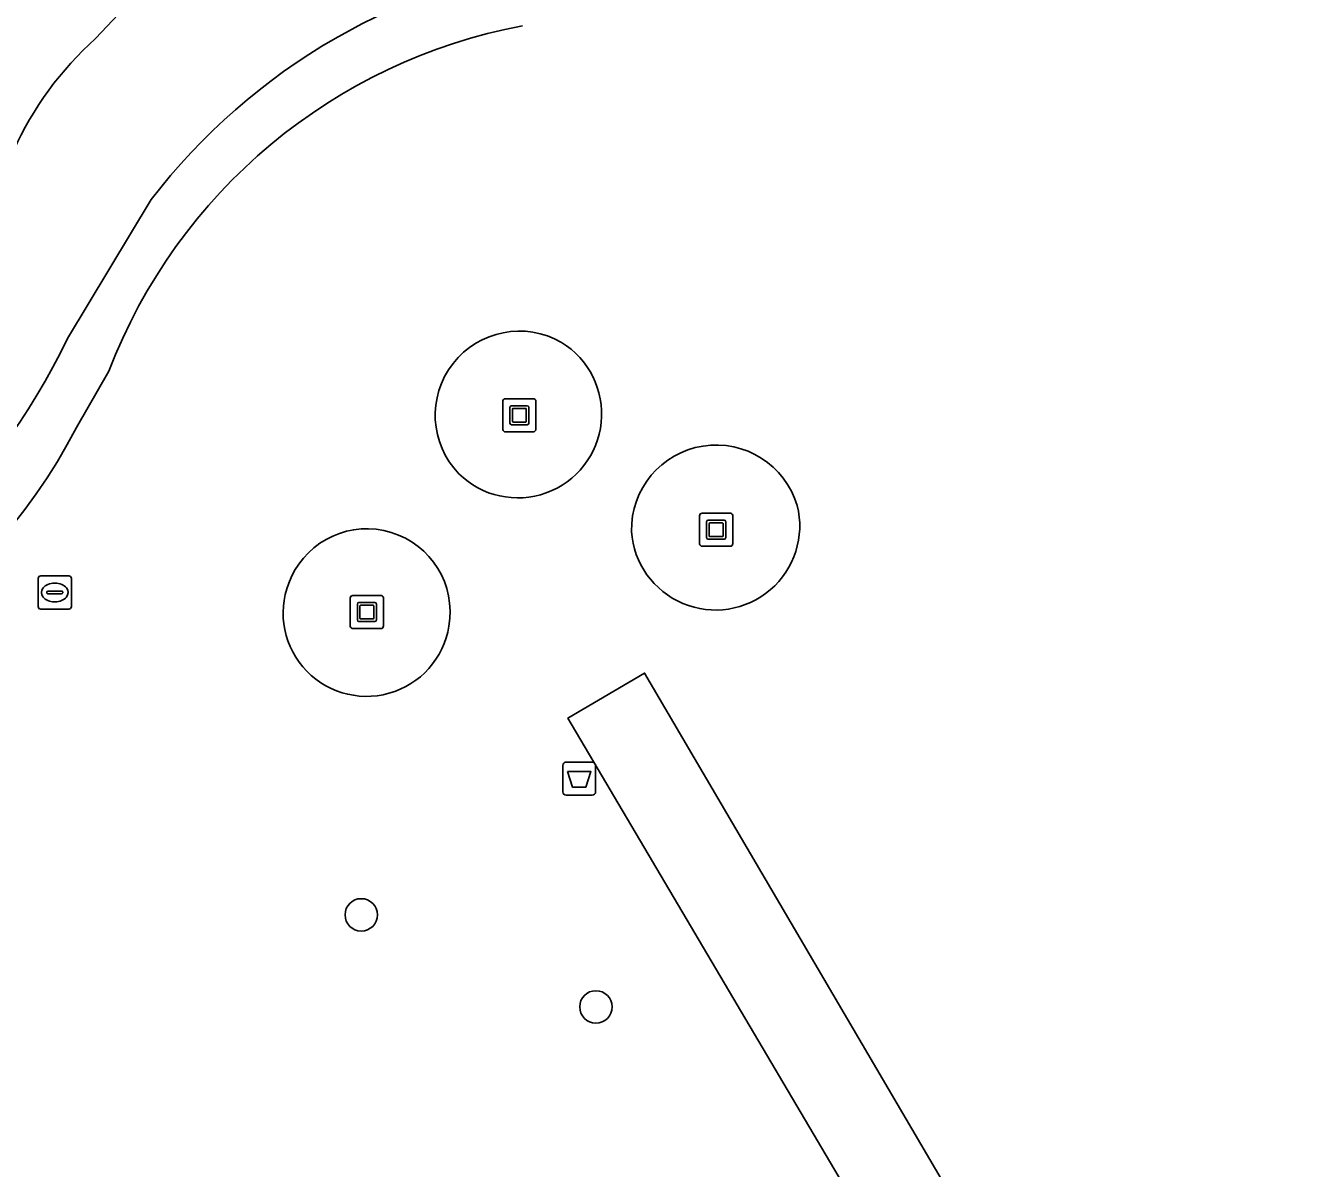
# Model space of a CAD drawing. Extents: x 158352 to 159489, y 383828 to 384603.
# Drawn here: x 158563.35 to 158602.14, y 384171.42 to 384205.88 of the extents above; entities that cross this region are included whole.
import ezdxf

# ---------------------------------------------------------------- set-up
doc = ezdxf.new("R2010")
doc.units = 0
for name, color, linetype in [('IMGEO_Afvalbak', 7, 'Continuous'), ('IMGEO_Boom', 7, 'Continuous'), ('IMGEO_Fietspad_gesloten', 7, 'Continuous'), ('IMGEO_Groenvoorziening', 7, 'Continuous'), ('IMGEO_Kunstobject', 7, 'Continuous'), ('IMGEO_Rioolput', 7, 'Continuous'), ('IMGEO_Terreindeel_gesloten', 7, 'Continuous'), ('IMGEO_Voetgangersgebied_open', 7, 'Continuous'), ('IMGEO_Waterloop', 7, 'Continuous')]:
    doc.layers.add(name, color=color, linetype=linetype)

msp = doc.modelspace()

# ---------------------------------------------------------------- linework, layer by layer
at = {"layer": 'IMGEO_Afvalbak'}
for p, q in [((158579.542, 384182.771), (158579.542, 384183.571)), ((158579.542, 384183.571), (158579.542, 384182.771)), ((158579.642, 384183.671), (158580.432, 384183.671)), ((158580.432, 384183.671), (158579.642, 384183.671)), ((158580.532, 384183.571), (158580.532, 384182.771)), ((158580.532, 384182.771), (158580.532, 384183.571)), ((158580.432, 384182.671), (158579.642, 384182.671)), ((158579.642, 384182.671), (158580.432, 384182.671))]:
    msp.add_line(p, q, dxfattribs=at)
msp.add_lwpolyline([(158579.685, 384183.385), (158580.389, 384183.385), (158580.24, 384182.915), (158579.834, 384182.915), (158579.685, 384183.385)], dxfattribs=at)
for centre, start, end in [((158579.642, 384183.571), 90, 180), ((158579.642, 384183.571), 90, 180), ((158580.432, 384183.571), 0, 90), ((158580.432, 384183.571), 360, 90), ((158579.642, 384182.771), 180, 270), ((158579.642, 384182.771), 180, 270), ((158580.432, 384182.771), 270, 0), ((158580.432, 384182.771), 270, 0)]:
    msp.add_arc(centre, 0.1, start, end, dxfattribs=at)
at = {"layer": 'IMGEO_Boom'}
for centre in [(158573.466, 384179.062), (158580.541, 384176.287)]:
    msp.add_circle(centre, 0.489, dxfattribs=at)
at = {"layer": 'IMGEO_Fietspad_gesloten'}
msp.add_lwpolyline([(158565.458, 384205.494), (158567.012, 384207.147)], dxfattribs=at)
msp.add_arc((158572.297, 384197.881), 10.234, 131.9348, 155.603, dxfattribs=at)
at = {"layer": 'IMGEO_Groenvoorziening'}
for points in [[(158567.012, 384207.147), (158565.458, 384205.494)], [(158564.61, 384196.449), (158567.13, 384200.632)], [(158580.69, 384156.769), (158592.326, 384163.601), (158579.699, 384184.995), (158582.011, 384186.356), (158594.591, 384164.9), (158635.788, 384189.133), (158651.16, 384198.181)], [(158565.854, 384195.462), (158564.882, 384193.765)]]:
    msp.add_lwpolyline(points, dxfattribs=at)
for centre, radius, start, end in [((158582.184, 384189.048), 18.995, 97.6584, 142.4228), ((158581.427, 384189.487), 16.68, 100.7016, 159.0088), ((158572.297, 384197.881), 10.234, 131.9348, 155.603), ((158546.854, 384204.889), 19.66, 289.5579, 334.5778), ((158578.234, 384194.129), 2.538, 60.0548, 224.0532), ((158578.184, 384194.168), 2.53, 225.4859, 58.6222), ((158549.299, 384201.851), 17.556, 272.2753, 332.5743), ((158584.166, 384190.678), 2.553, 16.6264, 181.1552), ((158584.147, 384190.796), 2.54, 183.8211, 13.9605), ((158573.634, 384188.195), 2.51, 72.9293, 155.4804), ((158573.636, 384188.196), 2.509, 350.2498, 72.9698), ((158573.626, 384188.167), 2.515, 154.8139, 350.9435)]:
    msp.add_arc(centre, radius, start, end, dxfattribs=at)
at = {"layer": 'IMGEO_Kunstobject'}
for p, q in [((158577.734, 384194.545), (158577.734, 384193.704)), ((158577.734, 384194.545), (158577.734, 384193.704)), ((158578.65, 384194.629), (158577.809, 384194.629)), ((158578.65, 384194.629), (158577.809, 384194.629)), ((158578.734, 384193.713), (158578.734, 384194.554)), ((158578.734, 384193.713), (158578.734, 384194.554)), ((158577.948, 384193.893), (158577.948, 384194.367)), ((158577.998, 384194.417), (158578.472, 384194.417)), ((158578.028, 384194.317), (158578.028, 384193.943)), ((158578.422, 384194.337), (158578.048, 384194.337)), ((158578.442, 384193.943), (158578.442, 384194.317)), ((158578.522, 384194.367), (158578.522, 384193.893)), ((158578.472, 384193.843), (158577.998, 384193.843)), ((158578.048, 384193.923), (158578.422, 384193.923)), ((158577.818, 384193.629), (158578.659, 384193.629)), ((158577.818, 384193.629), (158578.659, 384193.629)), ((158583.666, 384191.094), (158583.666, 384190.253)), ((158583.666, 384191.094), (158583.666, 384190.253)), ((158584.582, 384191.178), (158583.741, 384191.178)), ((158584.582, 384191.178), (158583.741, 384191.178)), ((158583.93, 384190.966), (158584.404, 384190.966)), ((158584.666, 384190.262), (158584.666, 384191.103)), ((158584.666, 384190.262), (158584.666, 384191.103)), ((158583.88, 384190.442), (158583.88, 384190.916)), ((158583.96, 384190.866), (158583.96, 384190.492)), ((158584.354, 384190.886), (158583.98, 384190.886)), ((158584.374, 384190.492), (158584.374, 384190.866)), ((158584.454, 384190.916), (158584.454, 384190.442)), ((158583.75, 384190.178), (158584.591, 384190.178)), ((158583.75, 384190.178), (158584.591, 384190.178)), ((158584.404, 384190.392), (158583.93, 384190.392)), ((158583.98, 384190.472), (158584.354, 384190.472)), ((158574.05, 384188.695), (158573.209, 384188.695)), ((158574.05, 384188.695), (158573.209, 384188.695)), ((158574.134, 384187.779), (158574.134, 384188.62)), ((158574.134, 384187.779), (158574.134, 384188.62)), ((158573.134, 384188.611), (158573.134, 384187.77)), ((158573.134, 384188.611), (158573.134, 384187.77)), ((158573.348, 384187.959), (158573.348, 384188.433)), ((158573.398, 384188.483), (158573.872, 384188.483)), ((158573.428, 384188.383), (158573.428, 384188.009)), ((158573.822, 384188.403), (158573.448, 384188.403)), ((158573.842, 384188.009), (158573.842, 384188.383)), ((158573.922, 384188.433), (158573.922, 384187.959)), ((158573.872, 384187.909), (158573.398, 384187.909)), ((158573.448, 384187.989), (158573.822, 384187.989)), ((158573.218, 384187.695), (158574.059, 384187.695)), ((158573.218, 384187.695), (158574.059, 384187.695))]:
    msp.add_line(p, q, dxfattribs=at)
for centre, radius, start, end in [((158577.812, 384194.551), 0.0779, 92.4484, 184.2845), ((158577.812, 384194.551), 0.0779, 92.4484, 184.2845), ((158578.656, 384194.551), 0.0779, 2.4484, 94.2845), ((158578.656, 384194.551), 0.0779, 2.4484, 94.2845), ((158577.998, 384194.367), 0.05, 90, 180), ((158578.048, 384194.317), 0.02, 90, 180), ((158578.422, 384194.317), 0.02, 360, 90), ((158578.472, 384194.367), 0.05, 360, 90), ((158577.812, 384193.707), 0.0779, 182.4484, 274.2845), ((158577.812, 384193.707), 0.0779, 182.4484, 274.2845), ((158577.998, 384193.893), 0.05, 180, 270), ((158578.048, 384193.943), 0.02, 180, 270), ((158578.422, 384193.943), 0.02, 270, 0), ((158578.472, 384193.893), 0.05, 270, 0), ((158578.656, 384193.707), 0.0779, 272.4484, 4.2845), ((158578.656, 384193.707), 0.0779, 272.4484, 4.2845), ((158583.744, 384191.1), 0.0779, 92.4484, 184.2845), ((158583.744, 384191.1), 0.0779, 92.4484, 184.2845), ((158583.93, 384190.916), 0.05, 90, 180), ((158584.404, 384190.916), 0.05, 360, 90), ((158584.588, 384191.1), 0.0779, 2.4484, 94.2845), ((158584.588, 384191.1), 0.0779, 2.4484, 94.2845), ((158583.98, 384190.866), 0.02, 90, 180), ((158584.354, 384190.866), 0.02, 360, 90), ((158583.744, 384190.256), 0.0779, 182.4484, 274.2845), ((158583.744, 384190.256), 0.0779, 182.4484, 274.2845), ((158583.93, 384190.442), 0.05, 180, 270), ((158583.98, 384190.492), 0.02, 180, 270), ((158584.354, 384190.492), 0.02, 270, 0), ((158584.404, 384190.442), 0.05, 270, 0), ((158584.588, 384190.256), 0.0779, 272.4484, 4.2845), ((158584.588, 384190.256), 0.0779, 272.4484, 4.2845), ((158573.212, 384188.617), 0.0779, 92.4484, 184.2845), ((158573.212, 384188.617), 0.0779, 92.4484, 184.2845), ((158574.056, 384188.617), 0.0779, 2.4484, 94.2845), ((158574.056, 384188.617), 0.0779, 2.4484, 94.2845), ((158573.398, 384188.433), 0.05, 90, 180), ((158573.448, 384188.383), 0.02, 90, 180), ((158573.822, 384188.383), 0.02, 360, 90), ((158573.872, 384188.433), 0.05, 360, 90), ((158573.398, 384187.959), 0.05, 180, 270), ((158573.448, 384188.009), 0.02, 180, 270), ((158573.822, 384188.009), 0.02, 270, 0), ((158573.872, 384187.959), 0.05, 270, 0), ((158573.212, 384187.773), 0.0779, 182.4484, 274.2845), ((158573.212, 384187.773), 0.0779, 182.4484, 274.2845), ((158574.056, 384187.773), 0.0779, 272.4484, 4.2845), ((158574.056, 384187.773), 0.0779, 272.4484, 4.2845)]:
    msp.add_arc(centre, radius, start, end, dxfattribs=at)
at = {"layer": 'IMGEO_Rioolput'}
for p, q in [((158563.725, 384188.358), (158563.725, 384189.21)), ((158563.8, 384189.284), (158564.652, 384189.284)), ((158564.213, 384189.064), (158564.238, 384189.064)), ((158564.726, 384189.21), (158564.726, 384188.358)), ((158563.984, 384188.778), (158563.984, 384188.79)), ((158564.422, 384188.741), (158564.024, 384188.741)), ((158564.027, 384188.827), (158564.425, 384188.827)), ((158564.468, 384188.79), (158564.468, 384188.778)), ((158564.652, 384188.284), (158563.8, 384188.284)), ((158564.236, 384188.504), (158564.211, 384188.504))]:
    msp.add_line(p, q, dxfattribs=at)
for points in [[(158563.725, 384188.358), (158563.725, 384189.21)], [(158563.8, 384189.284), (158564.652, 384189.284)], [(158564.726, 384189.21), (158564.726, 384188.358)], [(158564.652, 384188.284), (158563.8, 384188.284)]]:
    msp.add_lwpolyline(points, dxfattribs=at)
for centre, radius, start, end in [((158563.802, 384189.208), 0.0765, 91.552, 178.448), ((158563.802, 384189.208), 0.0765, 91.552, 178.448), ((158564.65, 384189.208), 0.0765, 1.552, 88.448), ((158564.65, 384189.208), 0.0765, 1.552, 88.448), ((158564.024, 384188.787), 0.0403, 85.8775, 175.7526), ((158564.021, 384188.777), 0.0366, 178.938, 274.7102), ((158564.425, 384188.784), 0.043, 264.8664, 352.4533), ((158564.429, 384188.789), 0.0386, 1.7309, 96.639), ((158563.802, 384188.36), 0.0765, 181.552, 268.448), ((158563.802, 384188.36), 0.0765, 181.552, 268.448), ((158564.65, 384188.36), 0.0765, 271.552, 358.448), ((158564.65, 384188.36), 0.0765, 271.552, 358.448)]:
    msp.add_arc(centre, radius, start, end, dxfattribs=at)
for centre, major_axis, ratio, start_param, end_param in [((158564.212, 384188.784), (-0.387, 0.002), 0.722429, 4.712389, 7.853982), ((158564.237, 384188.784), (-0.39, 0.002), 0.717154, 1.570796, 4.712389)]:
    msp.add_ellipse(centre, major_axis=major_axis, ratio=ratio, start_param=start_param, end_param=end_param, dxfattribs=at)
at = {"layer": 'IMGEO_Terreindeel_gesloten'}
for centre, radius, start, end in [((158578.234, 384194.129), 2.538, 60.0548, 224.0532), ((158578.184, 384194.168), 2.53, 225.4859, 58.6222), ((158584.166, 384190.678), 2.553, 16.6264, 181.1552), ((158584.147, 384190.796), 2.54, 183.8211, 13.9605), ((158573.634, 384188.195), 2.51, 72.9293, 155.4804), ((158573.636, 384188.196), 2.509, 350.2498, 72.9698), ((158573.626, 384188.167), 2.515, 154.8139, 350.9435)]:
    msp.add_arc(centre, radius, start, end, dxfattribs=at)
at = {"layer": 'IMGEO_Voetgangersgebied_open'}
msp.add_lwpolyline([(158595.847, 384162.757), (158594.591, 384164.9), (158582.011, 384186.356), (158579.699, 384184.995), (158592.326, 384163.601), (158593.579, 384161.476), (158608.149, 384136.788), (158609.435, 384134.61), (158613.147, 384128.32), (158614.019, 384126.843), (158614.274, 384126.411), (158616.425, 384127.661), (158615.328, 384129.532)], close=True, dxfattribs=at)
at = {"layer": 'IMGEO_Waterloop'}
for points in [[(158567.13, 384200.632), (158564.61, 384196.449)], [(158564.882, 384193.765), (158565.854, 384195.462)]]:
    msp.add_lwpolyline(points, dxfattribs=at)
for centre, radius, start, end in [((158582.184, 384189.048), 18.995, 97.6584, 142.4228), ((158581.427, 384189.487), 16.68, 100.7016, 159.0088), ((158546.854, 384204.889), 19.66, 289.5579, 334.5778), ((158549.299, 384201.851), 17.556, 272.2753, 332.5743)]:
    msp.add_arc(centre, radius, start, end, dxfattribs=at)

doc.saveas('drawing.dxf')
